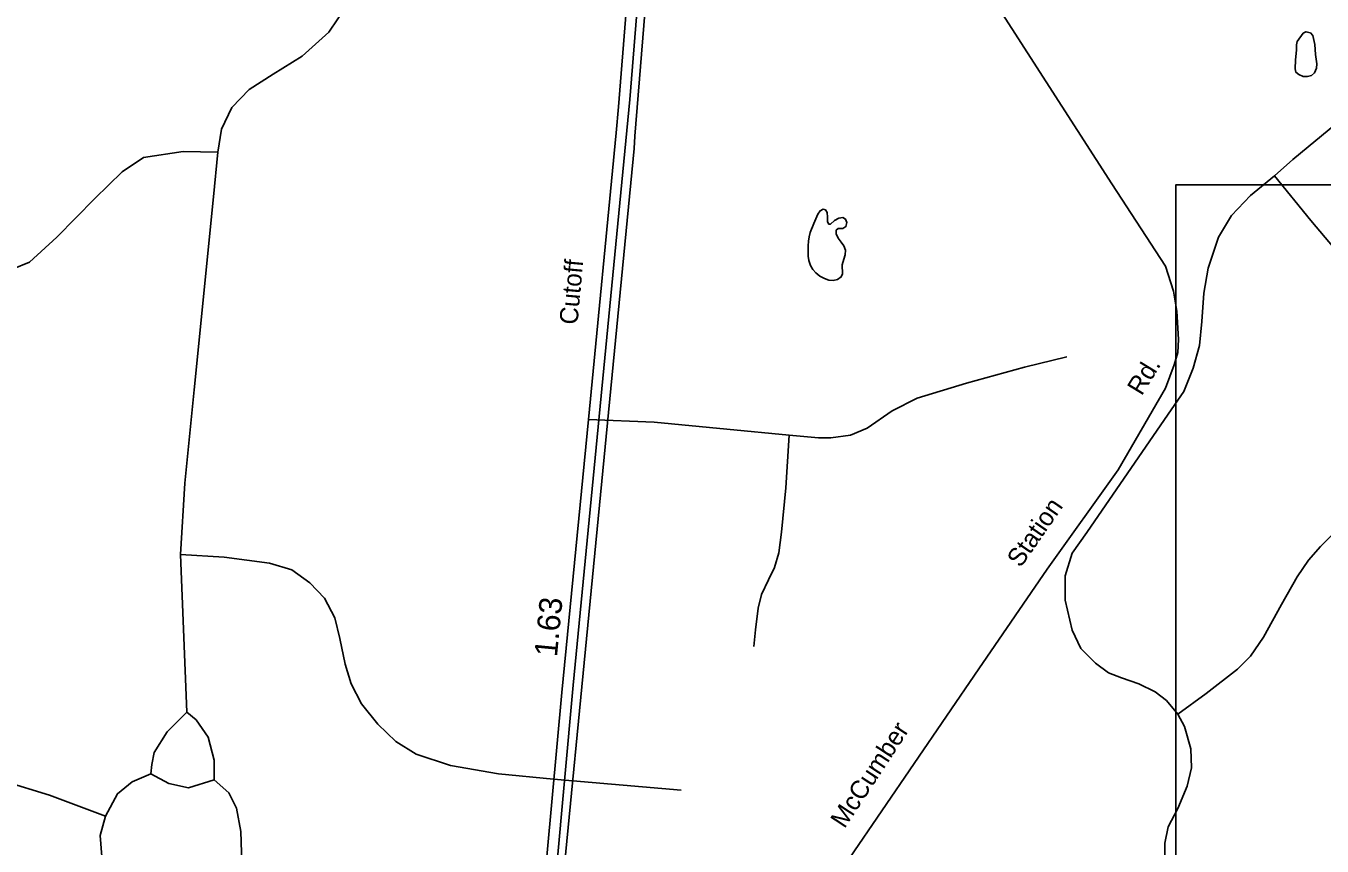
# Model space of a CAD drawing. Extents: x 1945482 to 2853149, y 66427 to 1015778.
# Drawn here: x 2352279 to 2356944, y 179688 to 182641 of the extents above; entities that cross this region are included whole.
import ezdxf

# ---------------------------------------------------------------- set-up
doc = ezdxf.new("R2010")
doc.units = 0
for name, color, linetype in [('Old_Level_10', 7, 'Continuous'), ('Old_Level_11', 7, 'Continuous'), ('Old_Level_17', 7, 'Continuous'), ('Old_Level_3', 7, 'Continuous'), ('Old_Level_32', 7, 'Continuous'), ('Old_Level_35', 7, 'Continuous'), ('Old_Level_50', 7, 'Continuous'), ('Old_Level_60', 7, 'Continuous')]:
    doc.layers.add(name, color=color, linetype=linetype)

msp = doc.modelspace()

# ---------------------------------------------------------------- linework, layer by layer
at = {"layer": 'Old_Level_3'}
for points in [[(2354054.3, 178192.3), (2354125.7, 178915.7), (2354248.7, 180267.4), (2354452.9, 182376.1), (2354628.5, 184564.5)], [(2363253.5, 179150.6), (2356417, 179150.6), (2356417, 182069.2), (2363253.5, 182069.2), (2363253.5, 179150.6)]]:
    msp.add_lwpolyline(points, dxfattribs=at)
at = {"layer": 'Old_Level_32'}
msp.add_lwpolyline([(2354641.1, 186787.6), (2354630.6, 186282.4), (2354621.2, 185956.4), (2354612.3, 185585.1), (2354587.3, 184538.3), (2354411.9, 182350), (2354402.9, 182256.9), (2354303.6, 181223.7), (2354207.3, 180241), (2354084.6, 178889.8), (2354013.4, 178166.5), (2353982.3, 177893.2), (2353891.1, 176855.4), (2353815.2, 176025.6)], dxfattribs=at)
at = {"layer": 'Old_Level_35'}
msp.add_line((2352858.4, 180170.1), (2352835.2, 180738.3), dxfattribs=at)
for points in [[(2354586.7, 184515.3), (2355231.5, 183560.2), (2356187.5, 182072.6), (2356380.5, 181776.7), (2356408.6, 181686.4), (2356421, 181614.7), (2356427.2, 181511.9), (2356424.1, 181465.2), (2356411.7, 181421.6), (2356380.5, 181337.4)], [(2352969.5, 182186.6), (2352983.4, 182270), (2353020.4, 182347.2), (2353082.1, 182412), (2353168.5, 182467.6), (2353273.5, 182532.5), (2353369.1, 182618.9), (2353433.9, 182714.7), (2353483.3, 182832), (2353523.4, 183060.5), (2353592.9, 183409.5), (2353608.3, 183517.5), (2353605.2, 183622.5), (2353583.6, 183736.8), (2353565.1, 183823.3), (2353574.4, 183900.5), (2353622.2, 184002.4), (2353690.1, 184067.2), (2353776.5, 184110.5), (2353869.1, 184119.7)], [(2358364.1, 183230), (2358217.7, 183289.2), (2358105.6, 183335.9), (2357993.5, 183370.2), (2357925, 183376.4), (2357865.8, 183373.3), (2357797.3, 183354.6), (2357738.2, 183329.7), (2357679, 183289.2), (2357613.6, 183220.6), (2357532.7, 183083.6), (2357451.7, 182934), (2357333.4, 182725.3), (2357211.9, 182510.3), (2357165.2, 182448), (2357106.1, 182385.7), (2356997.1, 182290.7), (2356838.3, 182159.9), (2356772.9, 182102.2)], [(2352969.5, 182186.6), (2352844.5, 182189.7), (2352702.5, 182168.1), (2352625.4, 182115.6), (2352526.6, 182019.9), (2352390.8, 181880.9), (2352292.1, 181791.3), (2352233.4, 181766.6), (2352171.7, 181760.5), (2352106.9, 181772.8), (2352026.7, 181816), (2351924.8, 181902.5), (2351863.1, 181933.4), (2351819.9, 181942.7), (2351752, 181939.6), (2351684.1, 181899.4), (2351619.3, 181831.5), (2351563.8, 181729.6), (2351523.6, 181630.8)], [(2352835.2, 180738.3), (2352850.7, 180994.6), (2352884.6, 181331.2), (2352954, 182026), (2352969.5, 182186.6)], [(2356424.1, 180163), (2356383.6, 180212.8), (2356343.2, 180244), (2356284, 180272), (2356221.7, 180293.8), (2356175, 180312.5), (2356128.3, 180346.8), (2356075.4, 180399.7), (2356044.2, 180465.2), (2356019.3, 180574.2), (2356019.3, 180661.4), (2356044.2, 180742.4), (2356097.2, 180817.2), (2356389.9, 181244), (2356445.9, 181325), (2356480.2, 181409.1), (2356502, 181490.1), (2356511.3, 181577.3), (2356517.5, 181678.6), (2356533.1, 181768.9), (2356570.5, 181881.1), (2356617.2, 181958.9), (2356685.7, 182030.6), (2356772.9, 182102.2)], [(2356772.9, 182102.2), (2356903.7, 181940.2), (2357018.9, 181803.2), (2357102.9, 181706.6), (2357143.4, 181663), (2357193.2, 181625.6), (2357289.8, 181560.2), (2357448.6, 181451.1), (2357613.6, 181345.2), (2357685.2, 181289.2), (2357744.4, 181236.2), (2357806.7, 181180.1), (2357881.4, 181114.7), (2357940.6, 181077.3), (2358040.2, 181033.7), (2358146.1, 181008.8), (2358245.7, 180996.3), (2358413.9, 181011.9), (2358759.5, 181052.4), (2359080.2, 181089.8)], [(2355026, 181167.7), (2355131.9, 181158.3), (2355175.5, 181158.3), (2355247.1, 181167.7), (2355306.2, 181192.6), (2355396.5, 181254.9), (2355486.8, 181301.6), (2355664.3, 181354.6), (2355873, 181412.2), (2356025.5, 181449.6)], [(2356380.5, 181337.4), (2356209.3, 181043), (2355953.9, 180684.8), (2355707.9, 180326.5)], [(2354303.6, 181223.7), (2354540.2, 181214.4), (2354801.8, 181189.5), (2355026, 181167.7)], [(2355026, 181167.7), (2355013.5, 180977.6), (2354998, 180818.7), (2354988.6, 180744), (2354973.1, 180691), (2354951.3, 180647.4), (2354926.4, 180594.4), (2354913.9, 180544.6), (2354904.6, 180466.7), (2354898.5, 180407.3)], [(2356424.1, 180163), (2356526.9, 180237.7), (2356639, 180325), (2356685.7, 180371.7), (2356732.4, 180440.2), (2356797.8, 180558.6), (2356853.8, 180658.3), (2356894.3, 180717.5), (2356937.9, 180767.3), (2357015.8, 180845.2)], [(2352835.2, 180738.3), (2352992.6, 180729.1), (2353156.2, 180707.4), (2353236.4, 180682.7), (2353301.2, 180636.4), (2353353.7, 180580.8), (2353390.7, 180509.8), (2353409.2, 180435.7), (2353427.8, 180343.1), (2353449.4, 180272), (2353486.4, 180201), (2353545, 180126.9), (2353609.8, 180065.1), (2353683.9, 180018.8), (2353807.4, 179978.7), (2353980.2, 179947.8), (2354177.7, 179929.3), (2354637.5, 179889.1)], [(2355707.9, 180326.5), (2354777.1, 178962.7)], [(2352858.4, 180170.1), (2352787.4, 180099.1), (2352741.1, 180025), (2352731.8, 179981.8), (2352728.8, 179947.8)], [(2352957.1, 179926.2), (2352957.1, 179997.2), (2352935.5, 180080.6), (2352892.3, 180142.3), (2352858.4, 180170.1)], [(2356377.4, 179636.5), (2356377.4, 179698.8), (2356389.9, 179758), (2356424.1, 179823.4), (2356458.4, 179904.4), (2356473.9, 179969.8), (2356470.8, 180038.4), (2356449, 180119.4), (2356424.1, 180163)], [(2352565, 179795.6), (2352363.4, 179871.3), (2352199.6, 179921.7)], [(2352565, 179795.6), (2352608.4, 179876.8), (2352660.9, 179920), (2352728.8, 179947.8)], [(2352728.8, 179947.8), (2352793.6, 179913.8), (2352864.5, 179898.4), (2352957.1, 179926.2)], [(2352957.1, 179926.2), (2353009.6, 179879.9), (2353037.4, 179824.3), (2353052.8, 179740.9), (2353055.9, 179626.6), (2353068.2, 179534), (2353092.9, 179469.1), (2353126.9, 179413.6), (2353188.6, 179354.9), (2353210.2, 179342.5)], [(2352457.9, 179385.9), (2352514.6, 179449), (2352552.4, 179543.5), (2352552.4, 179650.7), (2352546.1, 179726.3), (2352565, 179795.6)]]:
    msp.add_lwpolyline(points, dxfattribs=at)
at = {"layer": 'Old_Level_50'}
msp.add_line((2354470.9, 182244.1), (2354647.4, 184448.3), dxfattribs=at)
msp.add_lwpolyline([(2357706.9, 173476.1), (2357624.8, 173528.2), (2356675.6, 174078.4), (2355540, 174868.3), (2353890, 176004.2), (2354041.6, 177816.5), (2354467.5, 182200.6), (2354470.9, 182244.1)], dxfattribs=at)
at = {"layer": 'Old_Level_60'}
for points in [[(2356891, 182459.2), (2356875, 182459.8), (2356859.7, 182466.9), (2356849.7, 182474.6), (2356846.5, 182486.7), (2356847.5, 182519.4), (2356851.5, 182553.6), (2356851.5, 182573.3), (2356854, 182585.8), (2356875.7, 182615.5), (2356885.2, 182620.3), (2356901.5, 182617.1), (2356910.2, 182607), (2356918, 182574.4), (2356918.2, 182556.5), (2356919.7, 182538.9), (2356924.5, 182504.9), (2356923, 182489.8), (2356916, 182473.1), (2356905.5, 182462.5), (2356891, 182459.2)], [(2355183.7, 181724.4), (2355200.2, 181728.2), (2355213.2, 181737.8), (2355217.7, 181748.4), (2355216.5, 181781.2), (2355222, 181801.7), (2355227.5, 181817.5), (2355228.2, 181834.1), (2355222, 181849.8), (2355213, 181863.2), (2355202.2, 181876.6), (2355195.5, 181892.4), (2355195.5, 181906.4), (2355202.5, 181911.7), (2355219, 181911.8), (2355230, 181918.8), (2355233.2, 181933.4), (2355228.5, 181945.6), (2355219.2, 181951), (2355204.2, 181949), (2355188.5, 181940.3), (2355174.2, 181928.1), (2355169, 181927), (2355163.7, 181935.8), (2355164.2, 181952.2), (2355162.7, 181970.1), (2355156, 181979.7), (2355148, 181982.2), (2355137, 181976), (2355128.5, 181963.3), (2355114, 181930.4), (2355101.5, 181897.9), (2355097.7, 181881.7), (2355095.2, 181866), (2355094.5, 181850), (2355094.5, 181812.3), (2355096, 181797), (2355102, 181779.3), (2355111, 181764.1), (2355121.5, 181751.8), (2355136.2, 181740.9), (2355152.5, 181732.1), (2355168.5, 181725.8), (2355183.7, 181724.4)]]:
    msp.add_lwpolyline(points, dxfattribs=at)

# ---------------------------------------------------------------- texts
at = {"layer": 'Old_Level_10'}
for s, rotation, p in [('Rd.', 58.5402, (2356294.3, 181306.9)), ('Station', 55.3346, (2355858.7, 180687.8)), ('McCumber', 56.7477, (2355224.8, 179748.6))]:
    msp.add_text(s, height=65.62, rotation=rotation, dxfattribs=at).set_placement(p)
at = {"layer": 'Old_Level_11'}
msp.add_text('Cutoff', height=65.62, rotation=84.808, dxfattribs=at).set_placement((2354263.9, 181563.9))
at = {"layer": 'Old_Level_17'}
msp.add_text('1.63', height=82.02, rotation=84.4586, dxfattribs=at).set_placement((2354190.1, 180367.7))

doc.saveas('drawing.dxf')
